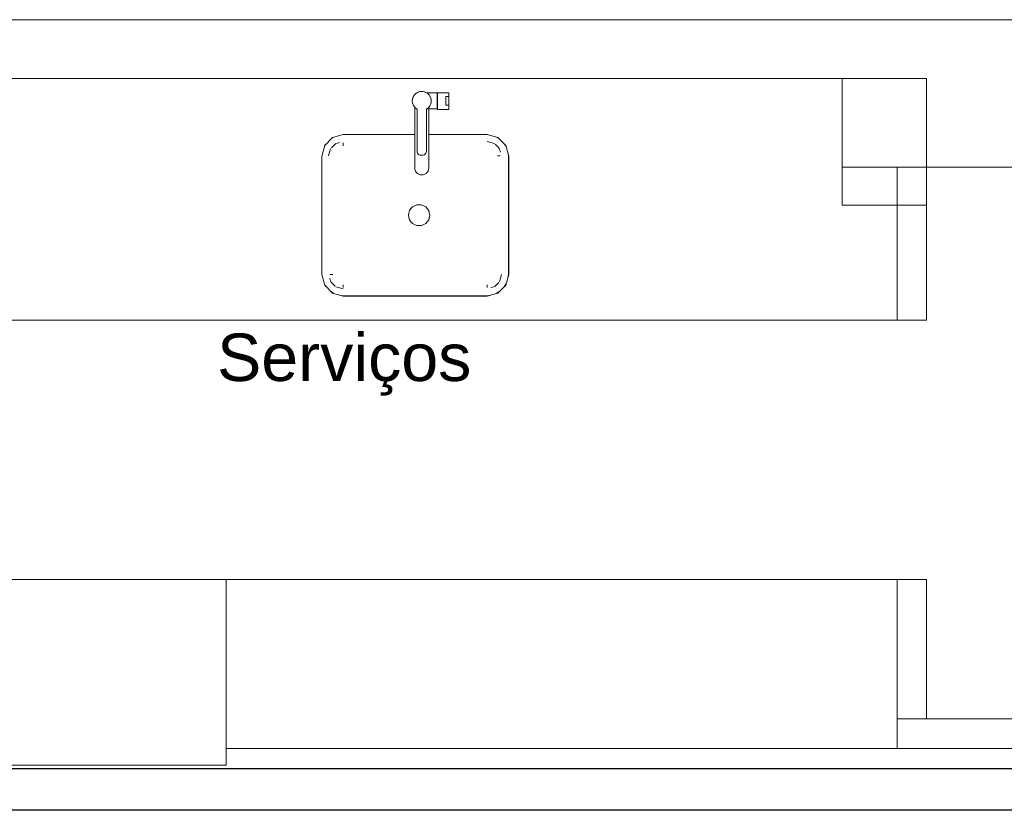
# Model space of a CAD drawing. Header units: millimetres. Extents: x -261 to 187, y -214 to 106.
# Tile 965 of 1056: x -210.39 to -208.05, y 19.68 to 21.56. Entities that reach past the tile are written whole.
import ezdxf

# ---------------------------------------------------------------- set-up
doc = ezdxf.new("R2010")
doc.units = ezdxf.units.MM
doc.header["$LTSCALE"] = 0.005
doc.header["$MEASUREMENT"] = 0
doc.linetypes.add('NULL', pattern=[0])
for name, color, linetype, lineweight in [('Ambiente-Textos', 9, 'Continuous', 5), ('AP-Condutos', 4, 'Continuous', 25), ('IFC-Elemento terminal-Contorno', 9, 'Continuous', 5), ('IFC-Laje-Contorno', 9, 'Continuous', 5), ('IFC-Parede padrão-Contorno', 9, 'Continuous', 5), ('IFC-Parede-Contorno', 9, 'Continuous', 5), ('IFC-Pilar-Contorno', 9, 'Continuous', 5)]:
    doc.layers.add(name, color=color, linetype=linetype, lineweight=lineweight)
doc.styles.add('Arial', font='arial.ttf')

msp = doc.modelspace()

# ---------------------------------------------------------------- linework, layer by layer
at = {"layer": 'AP-Condutos'}
for p, q in [((-202.2869, 19.7796), (-221.8937, 19.7796)), ((-202.2869, 19.6814), (-221.8937, 19.6814))]:
    msp.add_line(p, q, dxfattribs=at)
at = {"layer": 'IFC-Elemento terminal-Contorno', "lineweight": 5}
for p, q in [((-209.4599, 21.3652), (-209.4595, 21.3708)), ((-209.4599, 21.3664), (-209.4597, 21.3684)), ((-209.4599, 21.3664), (-209.4599, 21.3658)), ((-209.4595, 21.3708), (-209.4577, 21.3761)), ((-209.4593, 21.3715), (-209.4592, 21.3723)), ((-209.4592, 21.3723), (-209.4584, 21.374)), ((-209.4577, 21.3761), (-209.4547, 21.3809)), ((-209.4572, 21.3769), (-209.4569, 21.3777)), ((-209.4569, 21.3777), (-209.4558, 21.3791)), ((-209.4547, 21.3809), (-209.4506, 21.3847)), ((-209.4539, 21.3816), (-209.4533, 21.3824)), ((-209.4533, 21.3824), (-209.452, 21.3834)), ((-209.4506, 21.3847), (-209.4456, 21.3874)), ((-209.4495, 21.3853), (-209.4487, 21.3859)), ((-209.4487, 21.3859), (-209.4472, 21.3865)), ((-209.4456, 21.3874), (-209.4402, 21.3888)), ((-209.4444, 21.3877), (-209.4432, 21.3882)), ((-209.4432, 21.3882), (-209.4418, 21.3884)), ((-209.4402, 21.3888), (-209.4346, 21.3888)), ((-209.4387, 21.3888), (-209.4374, 21.389)), ((-209.4374, 21.389), (-209.4361, 21.3888)), ((-209.4346, 21.3888), (-209.4291, 21.3874)), ((-209.433, 21.3884), (-209.4316, 21.3882)), ((-209.4316, 21.3882), (-209.4304, 21.3877)), ((-209.4291, 21.3874), (-209.4242, 21.3847)), ((-209.4276, 21.3865), (-209.4261, 21.3859)), ((-209.4261, 21.3859), (-209.4253, 21.3853)), ((-209.4253, 21.3853), (-209.4009, 21.3853)), ((-209.4242, 21.3847), (-209.4201, 21.3809)), ((-209.4228, 21.3834), (-209.4215, 21.3824)), ((-209.4215, 21.3824), (-209.4209, 21.3816)), ((-209.4201, 21.3809), (-209.4171, 21.3761)), ((-209.419, 21.3791), (-209.4179, 21.3777)), ((-209.4179, 21.3777), (-209.4176, 21.3769)), ((-209.4171, 21.3761), (-209.4153, 21.3708)), ((-209.4163, 21.374), (-209.4156, 21.3723)), ((-209.4156, 21.3723), (-209.4155, 21.3715)), ((-209.4153, 21.3708), (-209.4149, 21.3652)), ((-209.4151, 21.3684), (-209.4149, 21.3664)), ((-209.4149, 21.3658), (-209.4149, 21.3664)), ((-209.4009, 21.3847), (-209.4009, 21.3853)), ((-209.4009, 21.3828), (-209.4009, 21.3847)), ((-209.4009, 21.3797), (-209.4009, 21.3828)), ((-209.4009, 21.3821), (-209.3999, 21.3821)), ((-209.4009, 21.3773), (-209.4009, 21.3799)), ((-209.4009, 21.3758), (-209.4009, 21.3797)), ((-209.4009, 21.3738), (-209.4009, 21.3773)), ((-209.4009, 21.3712), (-209.4009, 21.3758)), ((-209.4009, 21.3699), (-209.4009, 21.3738)), ((-209.4009, 21.3663), (-209.4009, 21.3712)), ((-209.4009, 21.3656), (-209.4009, 21.3699)), ((-209.4009, 21.3614), (-209.4009, 21.3663)), ((-209.3999, 21.3852), (-209.3733, 21.3852)), ((-209.3999, 21.3845), (-209.3999, 21.3852)), ((-209.3999, 21.3826), (-209.3999, 21.3845)), ((-209.3999, 21.3795), (-209.3999, 21.3826)), ((-209.3999, 21.3754), (-209.3999, 21.3795)), ((-209.3999, 21.3707), (-209.3999, 21.3754)), ((-209.3999, 21.3657), (-209.3999, 21.3707)), ((-209.3804, 21.3765), (-209.3733, 21.3765)), ((-209.3804, 21.3761), (-209.3804, 21.3765)), ((-209.3804, 21.3751), (-209.3804, 21.3761)), ((-209.3804, 21.3735), (-209.3804, 21.3751)), ((-209.3804, 21.3714), (-209.3804, 21.3735)), ((-209.3804, 21.369), (-209.3804, 21.3714)), ((-209.3804, 21.3664), (-209.3804, 21.369)), ((-209.3804, 21.3638), (-209.3804, 21.3664)), ((-209.3733, 21.3845), (-209.3733, 21.3852)), ((-209.3733, 21.3826), (-209.3733, 21.3845)), ((-209.3733, 21.3795), (-209.3733, 21.3826)), ((-209.3733, 21.3754), (-209.3733, 21.3795)), ((-209.3733, 21.3761), (-209.3733, 21.3765)), ((-209.3733, 21.3751), (-209.3733, 21.3761)), ((-209.3733, 21.3707), (-209.3733, 21.3754)), ((-209.3733, 21.3735), (-209.3733, 21.3751)), ((-209.3733, 21.3714), (-209.3733, 21.3735)), ((-209.3733, 21.369), (-209.3733, 21.3714)), ((-209.3733, 21.3657), (-209.3733, 21.3707)), ((-209.3733, 21.3664), (-209.3733, 21.369)), ((-209.3733, 21.3638), (-209.3733, 21.3664)), ((-209.4599, 21.3652), (-209.4589, 21.3597)), ((-209.4594, 21.3626), (-209.4592, 21.3606)), ((-209.4592, 21.3606), (-209.459, 21.3602)), ((-209.4589, 21.3597), (-209.4566, 21.3546)), ((-209.4577, 21.3571), (-209.4569, 21.3551)), ((-209.4569, 21.3551), (-209.4567, 21.3549)), ((-209.4566, 21.3546), (-209.453, 21.3502)), ((-209.4545, 21.352), (-209.4533, 21.3505)), ((-209.4541, 21.3512), (-209.4536, 21.3509)), ((-209.4541, 21.2071), (-209.4541, 21.3512)), ((-209.4533, 21.3505), (-209.4532, 21.3504)), ((-209.453, 21.3502), (-209.4486, 21.3468)), ((-209.4516, 21.3491), (-209.45, 21.3477)), ((-209.45, 21.3477), (-209.4492, 21.3473)), ((-209.4496, 21.3476), (-209.4487, 21.3469)), ((-209.4486, 21.2473), (-209.4486, 21.347)), ((-209.4262, 21.3468), (-209.4217, 21.3502)), ((-209.4262, 21.2473), (-209.4262, 21.347)), ((-209.4261, 21.3469), (-209.4251, 21.3476)), ((-209.4255, 21.3473), (-209.4248, 21.3477)), ((-209.4248, 21.3477), (-209.4232, 21.3491)), ((-209.4217, 21.3502), (-209.4182, 21.3546)), ((-209.4216, 21.3504), (-209.4215, 21.3505)), ((-209.4215, 21.3505), (-209.4203, 21.352)), ((-209.4212, 21.3509), (-209.4207, 21.3512)), ((-209.4207, 21.2071), (-209.4207, 21.3512)), ((-209.4207, 21.3472), (-209.4009, 21.3472)), ((-209.4182, 21.3546), (-209.4159, 21.3597)), ((-209.4181, 21.3549), (-209.4179, 21.3551)), ((-209.4179, 21.3551), (-209.4171, 21.3571)), ((-209.4159, 21.3597), (-209.4149, 21.3652)), ((-209.4158, 21.3602), (-209.4156, 21.3606)), ((-209.4156, 21.3606), (-209.4154, 21.3626)), ((-209.4009, 21.3568), (-209.4009, 21.3614)), ((-209.4009, 21.3539), (-209.4009, 21.3573)), ((-209.4009, 21.3528), (-209.4009, 21.3568)), ((-209.4009, 21.3513), (-209.4009, 21.3539)), ((-209.4009, 21.3498), (-209.4009, 21.3528)), ((-209.4009, 21.3496), (-209.4009, 21.3513)), ((-209.4009, 21.3479), (-209.4009, 21.3498)), ((-209.4009, 21.349), (-209.3999, 21.349)), ((-209.4009, 21.3472), (-209.4009, 21.3479)), ((-209.3999, 21.3606), (-209.3999, 21.3657)), ((-209.3999, 21.3559), (-209.3999, 21.3606)), ((-209.3999, 21.3518), (-209.3999, 21.3559)), ((-209.3999, 21.3487), (-209.3999, 21.3518)), ((-209.3999, 21.3468), (-209.3999, 21.3487)), ((-209.3999, 21.3461), (-209.3999, 21.3468)), ((-209.3999, 21.3461), (-209.3733, 21.3461)), ((-209.3804, 21.3614), (-209.3804, 21.3638)), ((-209.3804, 21.3593), (-209.3804, 21.3614)), ((-209.3804, 21.3577), (-209.3804, 21.3593)), ((-209.3804, 21.3567), (-209.3804, 21.3577)), ((-209.3804, 21.3564), (-209.3804, 21.3567)), ((-209.3804, 21.3564), (-209.3733, 21.3564)), ((-209.3733, 21.3606), (-209.3733, 21.3657)), ((-209.3733, 21.3614), (-209.3733, 21.3638)), ((-209.3733, 21.3593), (-209.3733, 21.3614)), ((-209.3733, 21.3559), (-209.3733, 21.3606)), ((-209.3733, 21.3577), (-209.3733, 21.3593)), ((-209.3733, 21.3567), (-209.3733, 21.3577)), ((-209.3733, 21.3564), (-209.3733, 21.3567)), ((-209.3733, 21.3518), (-209.3733, 21.3559)), ((-209.3733, 21.3487), (-209.3733, 21.3518)), ((-209.3733, 21.3468), (-209.3733, 21.3487)), ((-209.3733, 21.3461), (-209.3733, 21.3468)), ((-209.6506, 21.2782), (-209.6483, 21.2797)), ((-209.2587, 21.28), (-209.2545, 21.2773)), ((-209.2545, 21.2773), (-209.2539, 21.2768)), ((-209.6682, 21.2597), (-209.6666, 21.2621)), ((-209.6562, 21.2444), (-209.6539, 21.2529)), ((-209.6521, 21.2546), (-209.6476, 21.2592)), ((-209.6476, 21.2592), (-209.6413, 21.2655)), ((-209.6397, 21.2651), (-209.6328, 21.2678)), ((-209.6242, 21.2601), (-209.6242, 21.267)), ((-209.6242, 21.2636), (-209.6242, 21.267)), ((-209.2823, 21.2701), (-209.2737, 21.2678)), ((-209.2737, 21.2678), (-209.2651, 21.2655)), ((-209.2634, 21.2637), (-209.2588, 21.2592)), ((-209.2588, 21.2592), (-209.2525, 21.2529)), ((-209.2529, 21.2512), (-209.2502, 21.2444)), ((-209.2412, 21.2641), (-209.2408, 21.2635)), ((-209.2408, 21.2635), (-209.2371, 21.258)), ((-209.6585, 21.2358), (-209.6562, 21.2444)), ((-209.4486, 21.2473), (-209.4482, 21.2447)), ((-209.4482, 21.2447), (-209.4472, 21.2423)), ((-209.4472, 21.2423), (-209.4456, 21.2402)), ((-209.4456, 21.2402), (-209.4435, 21.2386)), ((-209.4435, 21.2386), (-209.4411, 21.2376)), ((-209.4411, 21.2376), (-209.4385, 21.2373)), ((-209.4385, 21.2373), (-209.4363, 21.2373)), ((-209.4363, 21.2373), (-209.4337, 21.2376)), ((-209.4337, 21.2376), (-209.4313, 21.2386)), ((-209.4313, 21.2386), (-209.4292, 21.2402)), ((-209.4292, 21.2402), (-209.4276, 21.2423)), ((-209.4276, 21.2423), (-209.4266, 21.2447)), ((-209.4266, 21.2447), (-209.4262, 21.2473)), ((-209.2579, 21.2358), (-209.251, 21.2358)), ((-209.2545, 21.2358), (-209.251, 21.2358)), ((-209.232, 21.239), (-209.2314, 21.2358)), ((-209.2314, 20.9542), (-209.2314, 21.2358)), ((-209.4541, 21.2071), (-209.4536, 21.2034)), ((-209.4536, 21.2034), (-209.4524, 21.1999)), ((-209.4224, 21.1999), (-209.4212, 21.2034)), ((-209.4212, 21.2034), (-209.4207, 21.2071)), ((-209.4524, 21.1999), (-209.4504, 21.1968)), ((-209.4504, 21.1968), (-209.4478, 21.1941)), ((-209.4478, 21.1941), (-209.4446, 21.1922)), ((-209.4446, 21.1922), (-209.4411, 21.191)), ((-209.4411, 21.191), (-209.4374, 21.1906)), ((-209.4374, 21.1906), (-209.4337, 21.191)), ((-209.4337, 21.191), (-209.4302, 21.1922)), ((-209.4302, 21.1922), (-209.427, 21.1941)), ((-209.427, 21.1941), (-209.4244, 21.1968)), ((-209.4244, 21.1968), (-209.4224, 21.1999)), ((-209.4666, 21.106), (-209.4631, 21.1105)), ((-209.4631, 21.1105), (-209.4596, 21.1149)), ((-209.4596, 21.1149), (-209.4545, 21.1174)), ((-209.4545, 21.1174), (-209.4494, 21.1198)), ((-209.4494, 21.1198), (-209.4437, 21.1198)), ((-209.4437, 21.1198), (-209.438, 21.1198)), ((-209.438, 21.1198), (-209.4329, 21.1174)), ((-209.4329, 21.1174), (-209.4278, 21.1149)), ((-209.4278, 21.1149), (-209.4243, 21.1105)), ((-209.4243, 21.1105), (-209.4208, 21.106)), ((-209.4691, 21.095), (-209.4679, 21.1002)), ((-209.4691, 21.095), (-209.468, 21.1)), ((-209.4691, 21.095), (-209.4679, 21.0895)), ((-209.4691, 21.095), (-209.468, 21.09)), ((-209.468, 21.1), (-209.4666, 21.106)), ((-209.468, 21.09), (-209.4666, 21.084)), ((-209.4679, 21.0895), (-209.4666, 21.084)), ((-209.4208, 21.106), (-209.4195, 21.1005)), ((-209.4208, 21.106), (-209.4195, 21.1005)), ((-209.4208, 21.084), (-209.4194, 21.09)), ((-209.4208, 21.084), (-209.4195, 21.0895)), ((-209.4195, 21.1005), (-209.4182, 21.095)), ((-209.4195, 21.0895), (-209.4194, 21.09)), ((-209.4194, 21.09), (-209.4182, 21.095)), ((-209.4666, 21.084), (-209.4631, 21.0795)), ((-209.4631, 21.0795), (-209.4596, 21.0751)), ((-209.4596, 21.0751), (-209.4545, 21.0726)), ((-209.4545, 21.0726), (-209.4494, 21.0702)), ((-209.4494, 21.0702), (-209.4437, 21.0702)), ((-209.4437, 21.0702), (-209.438, 21.0702)), ((-209.438, 21.0702), (-209.4329, 21.0726)), ((-209.4329, 21.0726), (-209.4278, 21.0751)), ((-209.4278, 21.0751), (-209.4243, 21.0795)), ((-209.4243, 21.0795), (-209.4208, 21.084)), ((-209.6562, 20.9457), (-209.6535, 20.9388)), ((-209.6554, 20.9542), (-209.6486, 20.9542)), ((-209.6554, 20.9542), (-209.652, 20.9542)), ((-209.2525, 20.9371), (-209.2502, 20.9457)), ((-209.2502, 20.9457), (-209.248, 20.9542)), ((-209.2327, 20.9479), (-209.2314, 20.9542)), ((-209.6686, 20.9308), (-209.6657, 20.9265)), ((-209.6657, 20.9265), (-209.665, 20.9254)), ((-209.6539, 20.9371), (-209.6476, 20.9308)), ((-209.6476, 20.9308), (-209.643, 20.9263)), ((-209.6413, 20.9245), (-209.6328, 20.9222)), ((-209.6328, 20.9222), (-209.6242, 20.9199)), ((-209.6242, 20.923), (-209.6242, 20.9299)), ((-209.6242, 20.923), (-209.6242, 20.9264)), ((-209.2823, 20.923), (-209.2823, 20.9299)), ((-209.2823, 20.923), (-209.2823, 20.9264)), ((-209.2737, 20.9222), (-209.2668, 20.9249)), ((-209.2651, 20.9245), (-209.2588, 20.9308)), ((-209.2588, 20.9308), (-209.2544, 20.9354)), ((-209.2428, 20.9234), (-209.2408, 20.9265)), ((-209.2408, 20.9265), (-209.2368, 20.9325)), ((-209.653, 20.9135), (-209.6519, 20.9127)), ((-209.6519, 20.9127), (-209.6462, 20.9089)), ((-209.6287, 20.9042), (-209.6242, 20.9033)), ((-209.6242, 20.9033), (-209.2823, 20.9033)), ((-209.2823, 20.9033), (-209.2752, 20.9047)), ((-209.2607, 20.9086), (-209.2545, 20.9127)), ((-209.2545, 20.9127), (-209.2515, 20.9148))]:
    msp.add_line(p, q, dxfattribs=at)
at = {"layer": 'IFC-Laje-Contorno', "lineweight": 5}
for p, q in [((-211.8508, 21.4195), (-208.4393, 21.4195)), ((-209.6679, 21.2608), (-209.6493, 21.2794)), ((-209.6493, 21.2794), (-209.6239, 21.2863)), ((-209.6239, 21.2863), (-209.4541, 21.2863)), ((-209.4207, 21.2863), (-209.2819, 21.2863)), ((-209.2819, 21.2863), (-209.2565, 21.2794)), ((-209.2565, 21.2794), (-209.2379, 21.2608)), ((-209.6747, 21.2354), (-209.6679, 21.2608)), ((-209.2379, 21.2608), (-209.2311, 21.2354)), ((-209.6747, 20.9538), (-209.6747, 21.2354)), ((-209.2311, 20.9538), (-209.2311, 21.2354)), ((-209.6747, 20.9538), (-209.6679, 20.9284)), ((-209.2379, 20.9284), (-209.2311, 20.9538)), ((-209.6679, 20.9284), (-209.6493, 20.9097)), ((-209.2565, 20.9097), (-209.2379, 20.9284)), ((-209.6493, 20.9097), (-209.6239, 20.9029)), ((-209.6239, 20.9029), (-209.2819, 20.9029)), ((-209.2819, 20.9029), (-209.2565, 20.9097)), ((-211.9251, 20.8454), (-208.3083, 20.8454)), ((-208.3083, 20.8454), (-208.3083, 20.8455)), ((-212.462, 20.2293), (-209.9021, 20.2293)), ((-209.9021, 19.7885), (-209.9021, 20.2293)), ((-209.9021, 20.2293), (-208.299, 20.2293)), ((-208.2389, 19.8987), (-207.3472, 19.8987)), ((-209.9021, 19.8286), (-208.3091, 19.8286)), ((-212.8928, 19.7885), (-209.9021, 19.7885))]:
    msp.add_line(p, q, dxfattribs=at)
at = {"layer": 'IFC-Parede padrão-Contorno', "lineweight": 5}
msp.add_line((-209.9021, 19.8286), (-208.3091, 19.8286), dxfattribs=at)
at = {"layer": 'IFC-Parede-Contorno', "lineweight": 5}
for p, q in [((-212.0704, 21.5593), (-208.8831, 21.5593)), ((-208.8831, 21.5593), (-207.0813, 21.5593)), ((-211.0866, 21.4196), (-208.4393, 21.4196)), ((-208.4393, 21.2087), (-208.4393, 21.2593)), ((-208.4393, 21.2087), (-208.1541, 21.2087)), ((-208.3091, 20.9327), (-208.3091, 21.2087)), ((-208.2389, 20.9327), (-208.2389, 21.2087)), ((-208.1541, 21.2087), (-207.0813, 21.2087)), ((-208.3091, 20.8454), (-208.3091, 20.9327)), ((-208.2389, 20.8455), (-208.2389, 20.9327)), ((-208.3091, 20.8455), (-208.2558, 20.8455)), ((-208.2558, 20.8455), (-208.2389, 20.8455)), ((-208.3091, 20.2293), (-208.2558, 20.2293)), ((-208.3091, 20.1295), (-208.3091, 20.2293)), ((-208.2558, 20.2293), (-208.2389, 20.2293)), ((-208.2389, 20.1295), (-208.2389, 20.2293)), ((-208.3091, 19.8987), (-208.3091, 20.1295)), ((-208.2389, 19.8987), (-208.2389, 20.1295)), ((-208.3091, 19.8599), (-208.3091, 19.8987)), ((-208.3091, 19.8987), (-208.2712, 19.8987)), ((-208.2934, 19.8987), (-207.9441, 19.8987)), ((-208.3091, 19.8286), (-208.3091, 19.8599)), ((-208.3091, 19.8286), (-208.2934, 19.8286)), ((-208.2934, 19.8286), (-207.9441, 19.8286))]:
    msp.add_line(p, q, dxfattribs=at)
at = {"layer": 'IFC-Pilar-Contorno', "lineweight": 5}
for p, q in [((-208.4393, 21.2305), (-208.4393, 21.4196)), ((-208.4393, 21.4196), (-208.4287, 21.4196)), ((-208.4287, 21.4196), (-208.365, 21.4196)), ((-208.365, 21.4196), (-208.2389, 21.4196)), ((-208.2389, 21.324), (-208.2389, 21.4196)), ((-208.2389, 21.308), (-208.2389, 21.324)), ((-208.2389, 21.119), (-208.2389, 21.308)), ((-208.4393, 21.1349), (-208.4393, 21.2305)), ((-208.4393, 21.119), (-208.4393, 21.1349)), ((-208.4393, 21.119), (-208.3133, 21.119)), ((-208.3133, 21.119), (-208.2495, 21.119)), ((-208.2495, 21.119), (-208.2389, 21.119))]:
    msp.add_line(p, q, dxfattribs=at)

# ---------------------------------------------------------------- texts
at = {"layer": 'Ambiente-Textos', "linetype": 'NULL', "lineweight": 5, "insert": (-209.6216, 20.6664), "char_height": 0.11271, "width": 1.237788, "attachment_point": 8, "line_spacing_factor": 0.9, "style": 'Arial'}
msp.add_mtext('Serviços', dxfattribs=at)

doc.saveas('drawing.dxf')
